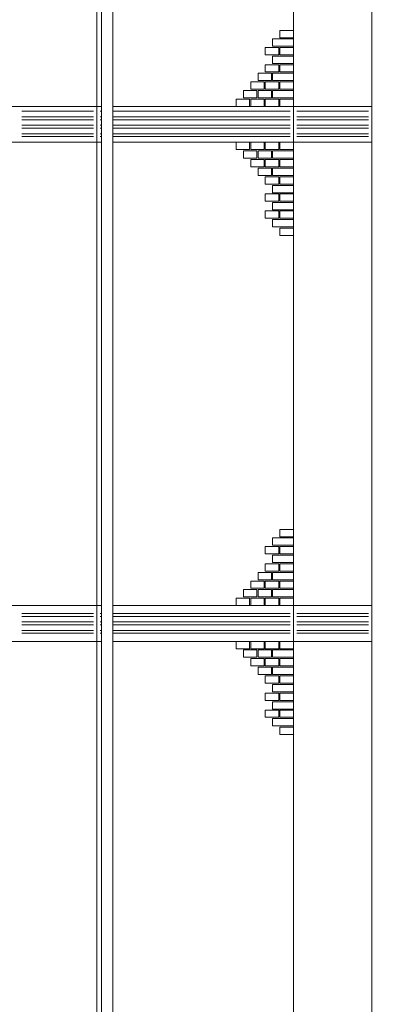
# Model space of a CAD drawing. Header units: millimetres. Extents: x 402 to 79005, y -7782 to 89952.
# Tile 308 of 426: x 40148 to 40472, y 24570 to 25447. Entities that reach past the tile are written whole.
import ezdxf

# ---------------------------------------------------------------- set-up
doc = ezdxf.new("R2010")
doc.units = ezdxf.units.MM
doc.header["$LTSCALE"] = 10
doc.layers.get('0').update_dxf_attribs({"lineweight": 0})
doc.layers.add('kreski', color=8, linetype='Continuous', lineweight=5)

msp = doc.modelspace()

# ---------------------------------------------------------------- linework, layer by layer
at = {"color": 8}
for p, q in [((40149.484, 25365.812), (40213.484, 25365.812)), ((40149.484, 25360.812), (40213.484, 25360.812)), ((40219.484, 25365.812), (40220.599, 25365.812)), ((40219.484, 25360.812), (40220.599, 25360.812)), ((40230.599, 25365.812), (40388.484, 25365.812)), ((40230.599, 25360.812), (40388.484, 25360.812)), ((40394.484, 25365.812), (40458.484, 25365.812)), ((40394.484, 25360.812), (40458.484, 25360.812)), ((40149.484, 25358.312), (40213.484, 25358.312)), ((40149.484, 25353.312), (40213.484, 25353.312)), ((40219.484, 25358.312), (40220.599, 25358.312)), ((40219.484, 25353.312), (40220.599, 25353.312)), ((40230.599, 25358.312), (40388.484, 25358.312)), ((40230.599, 25353.312), (40388.484, 25353.312)), ((40394.484, 25358.312), (40458.484, 25358.312)), ((40394.484, 25353.312), (40458.484, 25353.312)), ((40149.484, 25350.812), (40213.484, 25350.812)), ((40149.484, 25345.812), (40213.484, 25345.812)), ((40149.484, 25343.312), (40213.484, 25343.312)), ((40219.484, 25350.812), (40220.599, 25350.812)), ((40219.484, 25345.812), (40220.599, 25345.812)), ((40219.484, 25343.312), (40220.599, 25343.312)), ((40230.599, 25350.812), (40388.484, 25350.812)), ((40230.599, 25345.812), (40388.484, 25345.812)), ((40230.599, 25343.312), (40388.484, 25343.312)), ((40394.484, 25350.812), (40458.484, 25350.812)), ((40394.484, 25345.812), (40458.484, 25345.812)), ((40394.484, 25343.312), (40458.484, 25343.312)), ((40149.484, 24918.312), (40213.484, 24918.312)), ((40149.484, 24915.812), (40213.484, 24915.812)), ((40219.484, 24918.312), (40220.599, 24918.312)), ((40219.484, 24915.812), (40220.599, 24915.812)), ((40230.599, 24918.312), (40388.484, 24918.312)), ((40230.599, 24915.812), (40388.484, 24915.812)), ((40394.484, 24918.312), (40458.484, 24918.312)), ((40394.484, 24915.812), (40458.484, 24915.812)), ((40149.484, 24910.812), (40213.484, 24910.812)), ((40149.484, 24908.312), (40213.484, 24908.312)), ((40219.484, 24910.812), (40220.599, 24910.812)), ((40219.484, 24908.312), (40220.599, 24908.312)), ((40230.599, 24910.812), (40388.484, 24910.812)), ((40230.599, 24908.312), (40388.484, 24908.312)), ((40394.484, 24910.812), (40458.484, 24910.812)), ((40394.484, 24908.312), (40458.484, 24908.312)), ((40149.484, 24903.312), (40213.484, 24903.312)), ((40149.484, 24900.812), (40213.484, 24900.812)), ((40219.484, 24903.312), (40220.599, 24903.312)), ((40219.484, 24900.812), (40220.599, 24900.812)), ((40230.599, 24903.312), (40388.484, 24903.312)), ((40230.599, 24900.812), (40388.484, 24900.812)), ((40394.484, 24903.312), (40458.484, 24903.312)), ((40394.484, 24900.812), (40458.484, 24900.812))]:
    msp.add_line(p, q, dxfattribs=at)
for points in [[(40220.599, 24246.637), (40220.599, 25503.685), (40268.158, 25546.469), (40268.158, 25555.72)], [(40230.599, 23961.566), (40230.599, 25499.23), (40278.158, 25542.014), (40278.158, 25555.72)]]:
    msp.add_lwpolyline(points)
at = {"color": 7}
for points in [[(40221.484, 23866.423), (40221.484, 23935.423), (40216.484, 23940.423), (40216.484, 24132.423), (40216.484, 24133.423), (40217.484, 24133.423, -0.4142136), (40224.484, 24140.423), (40224.484, 24141.423), (40225.484, 24141.423), (40225.484, 24154.423), (40226.984, 24154.423), (40227.484, 24156.423), (40216.484, 24163.423), (40216.484, 24232.423), (40217.484, 24232.423, -0.4142136), (40221.484, 24236.423), (40221.484, 24237.423), (40222.484, 24237.423), (40222.484, 24243.423), (40223.984, 24243.423), (40224.484, 24245.423), (40216.484, 24247.923), (40216.484, 25461.403)], [(40466.484, 23866.423), (40466.484, 23935.423), (40461.484, 23940.423), (40461.484, 24132.423), (40461.484, 24133.423), (40462.484, 24133.423, -0.4142136), (40469.484, 24140.423), (40469.484, 24141.423), (40470.484, 24141.423), (40470.484, 24154.423), (40471.984, 24154.423), (40472.484, 24156.423), (40461.484, 24163.423), (40461.484, 24232.423), (40462.484, 24232.423, -0.4142136), (40466.484, 24236.423), (40466.484, 24237.423), (40467.484, 24237.423), (40467.484, 24243.423), (40468.984, 24243.423), (40469.484, 24245.423), (40461.484, 24247.923), (40461.484, 25461.403)]]:
    msp.add_lwpolyline(points, format="xyb", dxfattribs=at)
msp.add_lwpolyline([(40396.484, 23866.423), (40396.484, 23935.423), (40391.484, 23940.423), (40391.484, 24132.423), (40391.484, 24133.423), (40392.484, 24133.423, -0.4142136), (40399.484, 24140.423), (40399.484, 24141.423), (40400.484, 24141.423), (40400.484, 24154.423), (40401.984, 24154.423), (40402.484, 24156.423), (40391.484, 24163.423), (40391.484, 24232.423), (40392.484, 24232.423, -0.4142136), (40396.484, 24236.423), (40396.484, 24237.423), (40397.484, 24237.423), (40397.484, 24243.423), (40398.984, 24243.423), (40399.484, 24245.423), (40391.484, 24247.923), (40391.484, 25461.403)], format="xyb")
at = {"color": 8}
for points in [[(40220.599, 25338.183), (40043.484, 25338.183), (40043.484, 25370.083), (40220.599, 25370.083)], [(40230.599, 25370.083), (40461.484, 25370.083), (40461.484, 25338.183), (40230.599, 25338.183)], [(40220.599, 24893.523), (40043.484, 24893.523), (40043.484, 24925.423), (40220.599, 24925.423)], [(40230.599, 24925.423), (40461.484, 24925.423), (40461.484, 24893.523), (40230.599, 24893.523)]]:
    msp.add_lwpolyline(points, dxfattribs=at)
at = {"layer": 'kreski'}
for points in [[(40391.484, 25431.258), (40379.484, 25431.258), (40379.484, 25437.758), (40391.484, 25437.758)], [(40378.484, 25416.163), (40366.484, 25416.163), (40366.484, 25422.663), (40378.484, 25422.663)], [(40391.484, 25423.843), (40372.984, 25423.843), (40372.984, 25430.343), (40391.484, 25430.343)], [(40391.484, 25416.163), (40379.484, 25416.163), (40379.484, 25422.663), (40391.484, 25422.663)], [(40391.484, 25408.483), (40372.984, 25408.483), (40372.984, 25414.983), (40391.484, 25414.983)], [(40378.484, 25400.803), (40366.484, 25400.803), (40366.484, 25407.303), (40378.484, 25407.303)], [(40391.484, 25400.803), (40379.484, 25400.803), (40379.484, 25407.303), (40391.484, 25407.303)], [(40371.984, 25393.123), (40359.984, 25393.123), (40359.984, 25399.623), (40371.984, 25399.623)], [(40391.484, 25393.123), (40372.984, 25393.123), (40372.984, 25399.623), (40391.484, 25399.623)], [(40365.484, 25385.443), (40353.484, 25385.443), (40353.484, 25391.943), (40365.484, 25391.943)], [(40378.484, 25385.443), (40366.484, 25385.443), (40366.484, 25391.943), (40378.484, 25391.943)], [(40391.484, 25385.443), (40379.484, 25385.443), (40379.484, 25391.943), (40391.484, 25391.943)], [(40358.984, 25377.763), (40346.984, 25377.763), (40346.984, 25384.263), (40358.984, 25384.263)], [(40371.984, 25377.763), (40359.984, 25377.763), (40359.984, 25384.263), (40371.984, 25384.263)], [(40391.484, 25377.763), (40372.984, 25377.763), (40372.984, 25384.263), (40391.484, 25384.263)], [(40352.484, 25370.083), (40340.484, 25370.083), (40340.484, 25376.583), (40352.484, 25376.583)], [(40365.484, 25370.083), (40353.484, 25370.083), (40353.484, 25376.583), (40365.484, 25376.583)], [(40378.484, 25370.083), (40366.484, 25370.083), (40366.484, 25376.583), (40378.484, 25376.583)], [(40391.484, 25370.083), (40379.484, 25370.083), (40379.484, 25376.583), (40391.484, 25376.583)], [(40352.484, 25338.183), (40340.484, 25338.183), (40340.484, 25331.683), (40352.484, 25331.683)], [(40365.484, 25338.183), (40353.484, 25338.183), (40353.484, 25331.683), (40365.484, 25331.683)], [(40378.484, 25338.183), (40366.484, 25338.183), (40366.484, 25331.683), (40378.484, 25331.683)], [(40391.484, 25338.183), (40379.484, 25338.183), (40379.484, 25331.683), (40391.484, 25331.683)], [(40358.984, 25330.503), (40346.984, 25330.503), (40346.984, 25324.003), (40358.984, 25324.003)], [(40371.984, 25330.503), (40359.984, 25330.503), (40359.984, 25324.003), (40371.984, 25324.003)], [(40391.484, 25330.503), (40372.984, 25330.503), (40372.984, 25324.003), (40391.484, 25324.003)], [(40365.484, 25322.823), (40353.484, 25322.823), (40353.484, 25316.323), (40365.484, 25316.323)], [(40378.484, 25322.823), (40366.484, 25322.823), (40366.484, 25316.323), (40378.484, 25316.323)], [(40391.484, 25322.823), (40379.484, 25322.823), (40379.484, 25316.323), (40391.484, 25316.323)], [(40371.984, 25315.143), (40359.984, 25315.143), (40359.984, 25308.643), (40371.984, 25308.643)], [(40391.484, 25315.143), (40372.984, 25315.143), (40372.984, 25308.643), (40391.484, 25308.643)], [(40378.484, 25307.463), (40366.484, 25307.463), (40366.484, 25300.963), (40378.484, 25300.963)], [(40391.484, 25299.783), (40372.984, 25299.783), (40372.984, 25293.283), (40391.484, 25293.283)], [(40391.484, 25307.463), (40379.484, 25307.463), (40379.484, 25300.963), (40391.484, 25300.963)], [(40378.484, 25292.103), (40366.484, 25292.103), (40366.484, 25285.603), (40378.484, 25285.603)], [(40391.484, 25292.103), (40379.484, 25292.103), (40379.484, 25285.603), (40391.484, 25285.603)], [(40391.484, 25284.423), (40372.984, 25284.423), (40372.984, 25277.923), (40391.484, 25277.923)], [(40378.484, 25277.007), (40366.484, 25277.007), (40366.484, 25270.507), (40378.484, 25270.507)], [(40391.484, 25277.007), (40379.484, 25277.007), (40379.484, 25270.507), (40391.484, 25270.507)], [(40391.484, 25269.327), (40372.984, 25269.327), (40372.984, 25262.827), (40391.484, 25262.827)], [(40391.484, 25261.647), (40379.484, 25261.647), (40379.484, 25255.147), (40391.484, 25255.147)], [(40391.484, 24986.598), (40379.484, 24986.598), (40379.484, 24993.098), (40391.484, 24993.098)], [(40391.484, 24979.183), (40372.984, 24979.183), (40372.984, 24985.683), (40391.484, 24985.683)], [(40378.484, 24971.503), (40366.484, 24971.503), (40366.484, 24978.003), (40378.484, 24978.003)], [(40391.484, 24971.503), (40379.484, 24971.503), (40379.484, 24978.003), (40391.484, 24978.003)], [(40391.484, 24963.823), (40372.984, 24963.823), (40372.984, 24970.323), (40391.484, 24970.323)], [(40378.484, 24956.143), (40366.484, 24956.143), (40366.484, 24962.643), (40378.484, 24962.643)], [(40391.484, 24956.143), (40379.484, 24956.143), (40379.484, 24962.643), (40391.484, 24962.643)], [(40371.984, 24948.463), (40359.984, 24948.463), (40359.984, 24954.963), (40371.984, 24954.963)], [(40391.484, 24948.463), (40372.984, 24948.463), (40372.984, 24954.963), (40391.484, 24954.963)], [(40365.484, 24940.783), (40353.484, 24940.783), (40353.484, 24947.283), (40365.484, 24947.283)], [(40378.484, 24940.783), (40366.484, 24940.783), (40366.484, 24947.283), (40378.484, 24947.283)], [(40391.484, 24940.783), (40379.484, 24940.783), (40379.484, 24947.283), (40391.484, 24947.283)], [(40352.484, 24925.423), (40340.484, 24925.423), (40340.484, 24931.923), (40352.484, 24931.923)], [(40358.984, 24933.103), (40346.984, 24933.103), (40346.984, 24939.603), (40358.984, 24939.603)], [(40365.484, 24925.423), (40353.484, 24925.423), (40353.484, 24931.923), (40365.484, 24931.923)], [(40371.984, 24933.103), (40359.984, 24933.103), (40359.984, 24939.603), (40371.984, 24939.603)], [(40378.484, 24925.423), (40366.484, 24925.423), (40366.484, 24931.923), (40378.484, 24931.923)], [(40391.484, 24933.103), (40372.984, 24933.103), (40372.984, 24939.603), (40391.484, 24939.603)], [(40391.484, 24925.423), (40379.484, 24925.423), (40379.484, 24931.923), (40391.484, 24931.923)], [(40352.484, 24893.523), (40340.484, 24893.523), (40340.484, 24887.023), (40352.484, 24887.023)], [(40365.484, 24893.523), (40353.484, 24893.523), (40353.484, 24887.023), (40365.484, 24887.023)], [(40378.484, 24893.523), (40366.484, 24893.523), (40366.484, 24887.023), (40378.484, 24887.023)], [(40391.484, 24893.523), (40379.484, 24893.523), (40379.484, 24887.023), (40391.484, 24887.023)], [(40358.984, 24885.843), (40346.984, 24885.843), (40346.984, 24879.343), (40358.984, 24879.343)], [(40371.984, 24885.843), (40359.984, 24885.843), (40359.984, 24879.343), (40371.984, 24879.343)], [(40391.484, 24885.843), (40372.984, 24885.843), (40372.984, 24879.343), (40391.484, 24879.343)], [(40365.484, 24878.163), (40353.484, 24878.163), (40353.484, 24871.663), (40365.484, 24871.663)], [(40371.984, 24870.483), (40359.984, 24870.483), (40359.984, 24863.983), (40371.984, 24863.983)], [(40378.484, 24878.163), (40366.484, 24878.163), (40366.484, 24871.663), (40378.484, 24871.663)], [(40391.484, 24870.483), (40372.984, 24870.483), (40372.984, 24863.983), (40391.484, 24863.983)], [(40391.484, 24878.163), (40379.484, 24878.163), (40379.484, 24871.663), (40391.484, 24871.663)], [(40378.484, 24862.803), (40366.484, 24862.803), (40366.484, 24856.303), (40378.484, 24856.303)], [(40391.484, 24862.803), (40379.484, 24862.803), (40379.484, 24856.303), (40391.484, 24856.303)], [(40391.484, 24855.123), (40372.984, 24855.123), (40372.984, 24848.623), (40391.484, 24848.623)], [(40378.484, 24847.443), (40366.484, 24847.443), (40366.484, 24840.943), (40378.484, 24840.943)], [(40391.484, 24847.443), (40379.484, 24847.443), (40379.484, 24840.943), (40391.484, 24840.943)], [(40391.484, 24839.763), (40372.984, 24839.763), (40372.984, 24833.263), (40391.484, 24833.263)], [(40378.484, 24832.347), (40366.484, 24832.347), (40366.484, 24825.847), (40378.484, 24825.847)], [(40391.484, 24832.347), (40379.484, 24832.347), (40379.484, 24825.847), (40391.484, 24825.847)], [(40391.484, 24824.667), (40372.984, 24824.667), (40372.984, 24818.167), (40391.484, 24818.167)], [(40391.484, 24816.987), (40379.484, 24816.987), (40379.484, 24810.487), (40391.484, 24810.487)]]:
    msp.add_lwpolyline(points, close=True, dxfattribs=at)

doc.saveas('drawing.dxf')
